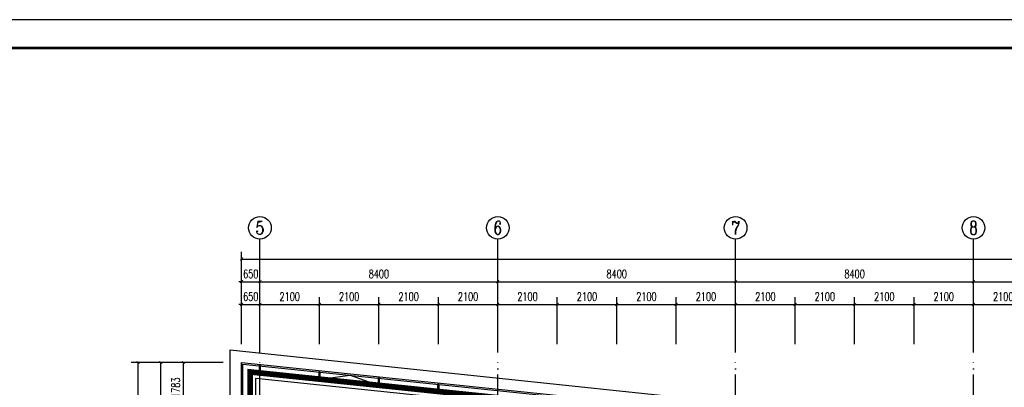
# Model space of a CAD drawing. Extents: x 797781 to 1255204, y 21234 to 1024248.
# Tile 332 of 656: x 888023 to 922796, y 397033 to 410000. Entities that reach past the tile are written whole.
import ezdxf
from ezdxf.enums import TextEntityAlignment as Align

# ---------------------------------------------------------------- set-up
doc = ezdxf.new("R2010")
doc.units = 0
doc.header["$LTSCALE"] = 1000
doc.header["$MEASUREMENT"] = 0
doc.linetypes.add('230303生产综合楼-平面图_t8$0$DOTE', pattern=[2.42, 2, -0.2, 0.02, -0.2])
doc.linetypes.add('__DASH', pattern=[0.35, 0.25, -0.1])
for name, color, linetype in [('230303生产综合楼-平面图_t8$0$3T_WOOD', 21, 'Continuous'), ('230303生产综合楼-平面图_t8$0$AXIS', 3, 'Continuous'), ('230303生产综合楼-平面图_t8$0$AXIS_TEXT', 7, 'Continuous'), ('230303生产综合楼-平面图_t8$0$CURTWALL', 4, 'Continuous'), ('230303生产综合楼-平面图_t8$0$DOTE', 1, '230303生产综合楼-平面图_t8$0$DOTE'), ('230303生产综合楼-平面图_t8$0$PUB_HATCH', 8, 'Continuous'), ('230303生产综合楼-平面图_t8$0$PUB_TITLE', 4, 'Continuous'), ('230303生产综合楼-平面图_t8$0$看线', 115, 'Continuous'), ('AXIS_TEXT', 7, 'Continuous')]:
    doc.layers.add(name, color=color, linetype=linetype)
doc.styles.add('230303生产综合楼-平面图_t8$0$_TCH_AXIS', font='COMPLEX', dxfattribs={"bigfont": 'GBCBIG'})
doc.styles.add('230303生产综合楼-平面图_T8$0$_TCH_DIM_T3', font='SIMPLEX', dxfattribs={"width": 0.705882, "bigfont": 'GBCBIG'})
doc.styles.add('COMPLEX', font='COMPLEX')
doc.dimstyles.new('230303生产综合楼-平面图_T8$0$_TCH_ARCH&&100', dxfattribs={"dimtxt": 297.5, "dimasz": 100, "dimexe": 250, "dimexo": 300, "dimgap": 126.25, "dimtad": 1, "dimdec": 0, "dimzin": 0, "dimdsep": 46, "dimtxsty": '230303生产综合楼-平面图_T8$0$_TCH_DIM_T3', "dimblk": '230303生产综合楼-平面图_t8$0$_ArchTick', "dimcen": 0.09, "dimclrt": 7, "dimazin": 2, "dimtfac": 1, "dimtdec": 0, "dimtix": 1, "dimtmove": 2, "dimatfit": 3, "dimfxl": 1, "dimtolj": 1, "dimtzin": 0, "dimarcsym": 0})

# ---------------------------------------------------------------- blocks, each defined once
blk = doc.blocks.new('AQ3')
at = {"color": 6, "linetype": '__DASH', "ltscale": 4, "const_width": 200}
blk.add_lwpolyline([(1087271, 374618), (1087271, 380268), (1112806, 377618), (1180371, 377618), (1180371, 374618)], dxfattribs=at)
blk = doc.blocks.new('230303生产综合楼-平面图_t8$0$3WLGJ')
at = {"layer": '230303生产综合楼-平面图_t8$0$3T_WOOD'}
for points in [[(1019866, 198187), (1019866, 198237)], [(1021966, 197969), (1021966, 198020)], [(1024066, 197751), (1024066, 197802)], [(1026166, 197533), (1026166, 197584)]]:
    blk.add_lwpolyline(points, dxfattribs=at)
for points in [[(1019891, 198184), (1019841, 198189), (1019841, 197938), (1019891, 197932)], [(1021991, 197967), (1021941, 197972), (1021941, 197718), (1021991, 197713)], [(1024091, 197749), (1024041, 197754), (1024041, 197500), (1024091, 197495)], [(1026191, 197531), (1026141, 197536), (1026141, 197283), (1026191, 197277)]]:
    blk.add_lwpolyline(points, close=True, dxfattribs=at)
blk = doc.blocks.new('230303生产综合楼-平面图_t8$0$_ArchTick')
at = {"color": 0, "linetype": 'ByBlock', "const_width": 0.3}
blk.add_lwpolyline([(-0.5, -0.5), (0.5, 0.5)], dxfattribs=at)
blk = doc.blocks.new('*D2000')
at = {"layer": '230303生产综合楼-平面图_t8$0$AXIS', "color": 0, "lineweight": -2, "transparency": 16777216}
for p, q in [((895158, 397907), (893558, 397907)), ((893808, 396124), (893808, 397907)), ((895158, 396124), (893558, 396124))]:
    blk.add_line(p, q, dxfattribs=at)
at = {"layer": 'Defpoints', "color": 0, "transparency": 16777216}
for p in [(893808, 397907), (895458, 397907), (895458, 396124)]:
    blk.add_point(p, dxfattribs=at)
at = {"layer": '230303生产综合楼-平面图_t8$0$AXIS', "color": 0, "lineweight": -2, "transparency": 16777216, "xscale": 100, "yscale": 100, "zscale": 100}
for p, rotation in [((893808, 397907), 90), ((893808, 396124), 270)]:
    blk.add_blockref('230303生产综合楼-平面图_t8$0$_ArchTick', p, dxfattribs=dict(at, rotation=rotation))
at = {"layer": '230303生产综合楼-平面图_t8$0$AXIS', "color": 7, "transparency": 16777216, "insert": (893533, 397016), "char_height": 297.5, "attachment_point": 5, "rotation": 90, "style": '230303生产综合楼-平面图_T8$0$_TCH_DIM_T3'}
blk.add_mtext('\\A1;1783', dxfattribs=at)
blk = doc.blocks.new('*D2001')
at = {"layer": '230303生产综合楼-平面图_t8$0$AXIS', "color": 0, "lineweight": -2, "transparency": 16777216}
for p, q in [((895858, 399958), (895758, 399958)), ((895858, 398558), (895858, 400208)), ((895858, 399958), (896508, 399958)), ((896508, 398558), (896508, 400208)), ((896508, 399958), (896608, 399958))]:
    blk.add_line(p, q, dxfattribs=at)
at = {"layer": 'Defpoints', "color": 0, "transparency": 16777216}
for p in [(896508, 399958), (895858, 398258), (896508, 398258)]:
    blk.add_point(p, dxfattribs=at)
at = {"layer": '230303生产综合楼-平面图_t8$0$AXIS', "color": 0, "lineweight": -2, "transparency": 16777216, "xscale": 100, "yscale": 100, "zscale": 100}
blk.add_blockref('230303生产综合楼-平面图_t8$0$_ArchTick', (895858, 399958), dxfattribs=at)
at = {"layer": '230303生产综合楼-平面图_t8$0$AXIS', "color": 0, "lineweight": -2, "transparency": 16777216, "xscale": 100, "yscale": 100, "zscale": 100, "rotation": 180}
blk.add_blockref('230303生产综合楼-平面图_t8$0$_ArchTick', (896508, 399958), dxfattribs=at)
at = {"layer": '230303生产综合楼-平面图_t8$0$AXIS', "color": 7, "transparency": 16777216, "insert": (896183, 400233), "char_height": 297.5, "attachment_point": 5, "style": '230303生产综合楼-平面图_T8$0$_TCH_DIM_T3'}
blk.add_mtext('\\A1;650', dxfattribs=at)
blk = doc.blocks.new('*D2002')
at = {"layer": '230303生产综合楼-平面图_t8$0$AXIS', "color": 0, "lineweight": -2, "transparency": 16777216}
for p, q in [((896508, 398558), (896508, 400208)), ((896508, 399958), (898608, 399958)), ((898608, 398558), (898608, 400208))]:
    blk.add_line(p, q, dxfattribs=at)
at = {"layer": 'Defpoints', "color": 0, "transparency": 16777216}
for p in [(898608, 399958), (896508, 398258), (898608, 398258)]:
    blk.add_point(p, dxfattribs=at)
at = {"layer": '230303生产综合楼-平面图_t8$0$AXIS', "color": 0, "lineweight": -2, "transparency": 16777216, "xscale": 100, "yscale": 100, "zscale": 100, "rotation": 180}
blk.add_blockref('230303生产综合楼-平面图_t8$0$_ArchTick', (896508, 399958), dxfattribs=at)
at = {"layer": '230303生产综合楼-平面图_t8$0$AXIS', "color": 0, "lineweight": -2, "transparency": 16777216, "xscale": 100, "yscale": 100, "zscale": 100}
blk.add_blockref('230303生产综合楼-平面图_t8$0$_ArchTick', (898608, 399958), dxfattribs=at)
at = {"layer": '230303生产综合楼-平面图_t8$0$AXIS', "color": 7, "transparency": 16777216, "insert": (897558, 400233), "char_height": 297.5, "attachment_point": 5, "style": '230303生产综合楼-平面图_T8$0$_TCH_DIM_T3'}
blk.add_mtext('\\A1;2100', dxfattribs=at)
blk = doc.blocks.new('*D2003')
at = {"layer": '230303生产综合楼-平面图_t8$0$AXIS', "color": 0, "lineweight": -2, "transparency": 16777216}
for p, q in [((898608, 398558), (898608, 400208)), ((898608, 399958), (900708, 399958)), ((900708, 398558), (900708, 400208))]:
    blk.add_line(p, q, dxfattribs=at)
at = {"layer": 'Defpoints', "color": 0, "transparency": 16777216}
for p in [(900708, 399958), (898608, 398258), (900708, 398258)]:
    blk.add_point(p, dxfattribs=at)
at = {"layer": '230303生产综合楼-平面图_t8$0$AXIS', "color": 0, "lineweight": -2, "transparency": 16777216, "xscale": 100, "yscale": 100, "zscale": 100, "rotation": 180}
blk.add_blockref('230303生产综合楼-平面图_t8$0$_ArchTick', (898608, 399958), dxfattribs=at)
at = {"layer": '230303生产综合楼-平面图_t8$0$AXIS', "color": 0, "lineweight": -2, "transparency": 16777216, "xscale": 100, "yscale": 100, "zscale": 100}
blk.add_blockref('230303生产综合楼-平面图_t8$0$_ArchTick', (900708, 399958), dxfattribs=at)
at = {"layer": '230303生产综合楼-平面图_t8$0$AXIS', "color": 7, "transparency": 16777216, "insert": (899658, 400233), "char_height": 297.5, "attachment_point": 5, "style": '230303生产综合楼-平面图_T8$0$_TCH_DIM_T3'}
blk.add_mtext('\\A1;2100', dxfattribs=at)
blk = doc.blocks.new('*D2004')
at = {"layer": '230303生产综合楼-平面图_t8$0$AXIS', "color": 0, "lineweight": -2, "transparency": 16777216}
for p, q in [((900708, 398558), (900708, 400208)), ((900708, 399958), (902808, 399958)), ((902808, 398558), (902808, 400208))]:
    blk.add_line(p, q, dxfattribs=at)
at = {"layer": 'Defpoints', "color": 0, "transparency": 16777216}
for p in [(902808, 399958), (900708, 398258), (902808, 398258)]:
    blk.add_point(p, dxfattribs=at)
at = {"layer": '230303生产综合楼-平面图_t8$0$AXIS', "color": 0, "lineweight": -2, "transparency": 16777216, "xscale": 100, "yscale": 100, "zscale": 100, "rotation": 180}
blk.add_blockref('230303生产综合楼-平面图_t8$0$_ArchTick', (900708, 399958), dxfattribs=at)
at = {"layer": '230303生产综合楼-平面图_t8$0$AXIS', "color": 0, "lineweight": -2, "transparency": 16777216, "xscale": 100, "yscale": 100, "zscale": 100}
blk.add_blockref('230303生产综合楼-平面图_t8$0$_ArchTick', (902808, 399958), dxfattribs=at)
at = {"layer": '230303生产综合楼-平面图_t8$0$AXIS', "color": 7, "transparency": 16777216, "insert": (901758, 400233), "char_height": 297.5, "attachment_point": 5, "style": '230303生产综合楼-平面图_T8$0$_TCH_DIM_T3'}
blk.add_mtext('\\A1;2100', dxfattribs=at)
blk = doc.blocks.new('*D2005')
at = {"layer": '230303生产综合楼-平面图_t8$0$AXIS', "color": 0, "lineweight": -2, "transparency": 16777216}
for p, q in [((902808, 398558), (902808, 400208)), ((902808, 399958), (904908, 399958)), ((904908, 398558), (904908, 400208))]:
    blk.add_line(p, q, dxfattribs=at)
at = {"layer": 'Defpoints', "color": 0, "transparency": 16777216}
for p in [(904908, 399958), (902808, 398258), (904908, 398258)]:
    blk.add_point(p, dxfattribs=at)
at = {"layer": '230303生产综合楼-平面图_t8$0$AXIS', "color": 0, "lineweight": -2, "transparency": 16777216, "xscale": 100, "yscale": 100, "zscale": 100, "rotation": 180}
blk.add_blockref('230303生产综合楼-平面图_t8$0$_ArchTick', (902808, 399958), dxfattribs=at)
at = {"layer": '230303生产综合楼-平面图_t8$0$AXIS', "color": 0, "lineweight": -2, "transparency": 16777216, "xscale": 100, "yscale": 100, "zscale": 100}
blk.add_blockref('230303生产综合楼-平面图_t8$0$_ArchTick', (904908, 399958), dxfattribs=at)
at = {"layer": '230303生产综合楼-平面图_t8$0$AXIS', "color": 7, "transparency": 16777216, "insert": (903858, 400233), "char_height": 297.5, "attachment_point": 5, "style": '230303生产综合楼-平面图_T8$0$_TCH_DIM_T3'}
blk.add_mtext('\\A1;2100', dxfattribs=at)
blk = doc.blocks.new('*D2006')
at = {"layer": '230303生产综合楼-平面图_t8$0$AXIS', "color": 0, "lineweight": -2, "transparency": 16777216}
for p, q in [((904908, 398558), (904908, 400208)), ((904908, 399958), (907008, 399958)), ((907008, 398558), (907008, 400208))]:
    blk.add_line(p, q, dxfattribs=at)
at = {"layer": 'Defpoints', "color": 0, "transparency": 16777216}
for p in [(907008, 399958), (904908, 398258), (907008, 398258)]:
    blk.add_point(p, dxfattribs=at)
at = {"layer": '230303生产综合楼-平面图_t8$0$AXIS', "color": 0, "lineweight": -2, "transparency": 16777216, "xscale": 100, "yscale": 100, "zscale": 100, "rotation": 180}
blk.add_blockref('230303生产综合楼-平面图_t8$0$_ArchTick', (904908, 399958), dxfattribs=at)
at = {"layer": '230303生产综合楼-平面图_t8$0$AXIS', "color": 0, "lineweight": -2, "transparency": 16777216, "xscale": 100, "yscale": 100, "zscale": 100}
blk.add_blockref('230303生产综合楼-平面图_t8$0$_ArchTick', (907008, 399958), dxfattribs=at)
at = {"layer": '230303生产综合楼-平面图_t8$0$AXIS', "color": 7, "transparency": 16777216, "insert": (905958, 400233), "char_height": 297.5, "attachment_point": 5, "style": '230303生产综合楼-平面图_T8$0$_TCH_DIM_T3'}
blk.add_mtext('\\A1;2100', dxfattribs=at)
blk = doc.blocks.new('*D2007')
at = {"layer": '230303生产综合楼-平面图_t8$0$AXIS', "color": 0, "lineweight": -2, "transparency": 16777216}
for p, q in [((907008, 398558), (907008, 400208)), ((907008, 399958), (909108, 399958)), ((909108, 398558), (909108, 400208))]:
    blk.add_line(p, q, dxfattribs=at)
at = {"layer": 'Defpoints', "color": 0, "transparency": 16777216}
for p in [(909108, 399958), (907008, 398258), (909108, 398258)]:
    blk.add_point(p, dxfattribs=at)
at = {"layer": '230303生产综合楼-平面图_t8$0$AXIS', "color": 0, "lineweight": -2, "transparency": 16777216, "xscale": 100, "yscale": 100, "zscale": 100, "rotation": 180}
blk.add_blockref('230303生产综合楼-平面图_t8$0$_ArchTick', (907008, 399958), dxfattribs=at)
at = {"layer": '230303生产综合楼-平面图_t8$0$AXIS', "color": 0, "lineweight": -2, "transparency": 16777216, "xscale": 100, "yscale": 100, "zscale": 100}
blk.add_blockref('230303生产综合楼-平面图_t8$0$_ArchTick', (909108, 399958), dxfattribs=at)
at = {"layer": '230303生产综合楼-平面图_t8$0$AXIS', "color": 7, "transparency": 16777216, "insert": (908058, 400233), "char_height": 297.5, "attachment_point": 5, "style": '230303生产综合楼-平面图_T8$0$_TCH_DIM_T3'}
blk.add_mtext('\\A1;2100', dxfattribs=at)
blk = doc.blocks.new('*D2008')
at = {"layer": '230303生产综合楼-平面图_t8$0$AXIS', "color": 0, "lineweight": -2, "transparency": 16777216}
for p, q in [((909108, 398558), (909108, 400208)), ((909108, 399958), (911208, 399958)), ((911208, 398558), (911208, 400208))]:
    blk.add_line(p, q, dxfattribs=at)
at = {"layer": 'Defpoints', "color": 0, "transparency": 16777216}
for p in [(911208, 399958), (909108, 398258), (911208, 398258)]:
    blk.add_point(p, dxfattribs=at)
at = {"layer": '230303生产综合楼-平面图_t8$0$AXIS', "color": 0, "lineweight": -2, "transparency": 16777216, "xscale": 100, "yscale": 100, "zscale": 100, "rotation": 180}
blk.add_blockref('230303生产综合楼-平面图_t8$0$_ArchTick', (909108, 399958), dxfattribs=at)
at = {"layer": '230303生产综合楼-平面图_t8$0$AXIS', "color": 0, "lineweight": -2, "transparency": 16777216, "xscale": 100, "yscale": 100, "zscale": 100}
blk.add_blockref('230303生产综合楼-平面图_t8$0$_ArchTick', (911208, 399958), dxfattribs=at)
at = {"layer": '230303生产综合楼-平面图_t8$0$AXIS', "color": 7, "transparency": 16777216, "insert": (910158, 400233), "char_height": 297.5, "attachment_point": 5, "style": '230303生产综合楼-平面图_T8$0$_TCH_DIM_T3'}
blk.add_mtext('\\A1;2100', dxfattribs=at)
blk = doc.blocks.new('*D2009')
at = {"layer": '230303生产综合楼-平面图_t8$0$AXIS', "color": 0, "lineweight": -2, "transparency": 16777216}
for p, q in [((911208, 398558), (911208, 400208)), ((911208, 399958), (913308, 399958)), ((913308, 398558), (913308, 400208))]:
    blk.add_line(p, q, dxfattribs=at)
at = {"layer": 'Defpoints', "color": 0, "transparency": 16777216}
for p in [(913308, 399958), (911208, 398258), (913308, 398258)]:
    blk.add_point(p, dxfattribs=at)
at = {"layer": '230303生产综合楼-平面图_t8$0$AXIS', "color": 0, "lineweight": -2, "transparency": 16777216, "xscale": 100, "yscale": 100, "zscale": 100, "rotation": 180}
blk.add_blockref('230303生产综合楼-平面图_t8$0$_ArchTick', (911208, 399958), dxfattribs=at)
at = {"layer": '230303生产综合楼-平面图_t8$0$AXIS', "color": 0, "lineweight": -2, "transparency": 16777216, "xscale": 100, "yscale": 100, "zscale": 100}
blk.add_blockref('230303生产综合楼-平面图_t8$0$_ArchTick', (913308, 399958), dxfattribs=at)
at = {"layer": '230303生产综合楼-平面图_t8$0$AXIS', "color": 7, "transparency": 16777216, "insert": (912258, 400233), "char_height": 297.5, "attachment_point": 5, "style": '230303生产综合楼-平面图_T8$0$_TCH_DIM_T3'}
blk.add_mtext('\\A1;2100', dxfattribs=at)
blk = doc.blocks.new('*D2010')
at = {"layer": '230303生产综合楼-平面图_t8$0$AXIS', "color": 0, "lineweight": -2, "transparency": 16777216}
for p, q in [((913308, 398558), (913308, 400208)), ((913308, 399958), (915408, 399958)), ((915408, 398558), (915408, 400208))]:
    blk.add_line(p, q, dxfattribs=at)
at = {"layer": 'Defpoints', "color": 0, "transparency": 16777216}
for p in [(915408, 399958), (913308, 398258), (915408, 398258)]:
    blk.add_point(p, dxfattribs=at)
at = {"layer": '230303生产综合楼-平面图_t8$0$AXIS', "color": 0, "lineweight": -2, "transparency": 16777216, "xscale": 100, "yscale": 100, "zscale": 100, "rotation": 180}
blk.add_blockref('230303生产综合楼-平面图_t8$0$_ArchTick', (913308, 399958), dxfattribs=at)
at = {"layer": '230303生产综合楼-平面图_t8$0$AXIS', "color": 0, "lineweight": -2, "transparency": 16777216, "xscale": 100, "yscale": 100, "zscale": 100}
blk.add_blockref('230303生产综合楼-平面图_t8$0$_ArchTick', (915408, 399958), dxfattribs=at)
at = {"layer": '230303生产综合楼-平面图_t8$0$AXIS', "color": 7, "transparency": 16777216, "insert": (914358, 400233), "char_height": 297.5, "attachment_point": 5, "style": '230303生产综合楼-平面图_T8$0$_TCH_DIM_T3'}
blk.add_mtext('\\A1;2100', dxfattribs=at)
blk = doc.blocks.new('*D2011')
at = {"layer": '230303生产综合楼-平面图_t8$0$AXIS', "color": 0, "lineweight": -2, "transparency": 16777216}
for p, q in [((915408, 398558), (915408, 400208)), ((915408, 399958), (917508, 399958)), ((917508, 398558), (917508, 400208))]:
    blk.add_line(p, q, dxfattribs=at)
at = {"layer": 'Defpoints', "color": 0, "transparency": 16777216}
for p in [(917508, 399958), (915408, 398258), (917508, 398258)]:
    blk.add_point(p, dxfattribs=at)
at = {"layer": '230303生产综合楼-平面图_t8$0$AXIS', "color": 0, "lineweight": -2, "transparency": 16777216, "xscale": 100, "yscale": 100, "zscale": 100, "rotation": 180}
blk.add_blockref('230303生产综合楼-平面图_t8$0$_ArchTick', (915408, 399958), dxfattribs=at)
at = {"layer": '230303生产综合楼-平面图_t8$0$AXIS', "color": 0, "lineweight": -2, "transparency": 16777216, "xscale": 100, "yscale": 100, "zscale": 100}
blk.add_blockref('230303生产综合楼-平面图_t8$0$_ArchTick', (917508, 399958), dxfattribs=at)
at = {"layer": '230303生产综合楼-平面图_t8$0$AXIS', "color": 7, "transparency": 16777216, "insert": (916458, 400233), "char_height": 297.5, "attachment_point": 5, "style": '230303生产综合楼-平面图_T8$0$_TCH_DIM_T3'}
blk.add_mtext('\\A1;2100', dxfattribs=at)
blk = doc.blocks.new('*D2012')
at = {"layer": '230303生产综合楼-平面图_t8$0$AXIS', "color": 0, "lineweight": -2, "transparency": 16777216}
for p, q in [((917508, 398558), (917508, 400208)), ((917508, 399958), (919608, 399958)), ((919608, 398558), (919608, 400208))]:
    blk.add_line(p, q, dxfattribs=at)
at = {"layer": 'Defpoints', "color": 0, "transparency": 16777216}
for p in [(919608, 399958), (917508, 398258), (919608, 398258)]:
    blk.add_point(p, dxfattribs=at)
at = {"layer": '230303生产综合楼-平面图_t8$0$AXIS', "color": 0, "lineweight": -2, "transparency": 16777216, "xscale": 100, "yscale": 100, "zscale": 100, "rotation": 180}
blk.add_blockref('230303生产综合楼-平面图_t8$0$_ArchTick', (917508, 399958), dxfattribs=at)
at = {"layer": '230303生产综合楼-平面图_t8$0$AXIS', "color": 0, "lineweight": -2, "transparency": 16777216, "xscale": 100, "yscale": 100, "zscale": 100}
blk.add_blockref('230303生产综合楼-平面图_t8$0$_ArchTick', (919608, 399958), dxfattribs=at)
at = {"layer": '230303生产综合楼-平面图_t8$0$AXIS', "color": 7, "transparency": 16777216, "insert": (918558, 400233), "char_height": 297.5, "attachment_point": 5, "style": '230303生产综合楼-平面图_T8$0$_TCH_DIM_T3'}
blk.add_mtext('\\A1;2100', dxfattribs=at)
blk = doc.blocks.new('*D2013')
at = {"layer": '230303生产综合楼-平面图_t8$0$AXIS', "color": 0, "lineweight": -2, "transparency": 16777216}
for p, q in [((919608, 398558), (919608, 400208)), ((919608, 399958), (921708, 399958)), ((921708, 398558), (921708, 400208))]:
    blk.add_line(p, q, dxfattribs=at)
at = {"layer": 'Defpoints', "color": 0, "transparency": 16777216}
for p in [(921708, 399958), (919608, 398258), (921708, 398258)]:
    blk.add_point(p, dxfattribs=at)
at = {"layer": '230303生产综合楼-平面图_t8$0$AXIS', "color": 0, "lineweight": -2, "transparency": 16777216, "xscale": 100, "yscale": 100, "zscale": 100, "rotation": 180}
blk.add_blockref('230303生产综合楼-平面图_t8$0$_ArchTick', (919608, 399958), dxfattribs=at)
at = {"layer": '230303生产综合楼-平面图_t8$0$AXIS', "color": 0, "lineweight": -2, "transparency": 16777216, "xscale": 100, "yscale": 100, "zscale": 100}
blk.add_blockref('230303生产综合楼-平面图_t8$0$_ArchTick', (921708, 399958), dxfattribs=at)
at = {"layer": '230303生产综合楼-平面图_t8$0$AXIS', "color": 7, "transparency": 16777216, "insert": (920658, 400233), "char_height": 297.5, "attachment_point": 5, "style": '230303生产综合楼-平面图_T8$0$_TCH_DIM_T3'}
blk.add_mtext('\\A1;2100', dxfattribs=at)
blk = doc.blocks.new('*D2014')
at = {"layer": '230303生产综合楼-平面图_t8$0$AXIS', "color": 0, "lineweight": -2, "transparency": 16777216}
for p, q in [((921708, 398558), (921708, 400208)), ((921708, 399958), (923808, 399958)), ((923808, 398558), (923808, 400208))]:
    blk.add_line(p, q, dxfattribs=at)
at = {"layer": 'Defpoints', "color": 0, "transparency": 16777216}
for p in [(923808, 399958), (921708, 398258), (923808, 398258)]:
    blk.add_point(p, dxfattribs=at)
at = {"layer": '230303生产综合楼-平面图_t8$0$AXIS', "color": 0, "lineweight": -2, "transparency": 16777216, "xscale": 100, "yscale": 100, "zscale": 100, "rotation": 180}
blk.add_blockref('230303生产综合楼-平面图_t8$0$_ArchTick', (921708, 399958), dxfattribs=at)
at = {"layer": '230303生产综合楼-平面图_t8$0$AXIS', "color": 0, "lineweight": -2, "transparency": 16777216, "xscale": 100, "yscale": 100, "zscale": 100}
blk.add_blockref('230303生产综合楼-平面图_t8$0$_ArchTick', (923808, 399958), dxfattribs=at)
at = {"layer": '230303生产综合楼-平面图_t8$0$AXIS', "color": 7, "transparency": 16777216, "insert": (922758, 400233), "char_height": 297.5, "attachment_point": 5, "style": '230303生产综合楼-平面图_T8$0$_TCH_DIM_T3'}
blk.add_mtext('\\A1;2100', dxfattribs=at)
blk = doc.blocks.new('*D2137')
at = {"layer": '230303生产综合楼-平面图_t8$0$AXIS', "color": 0, "lineweight": -2, "transparency": 16777216}
for p, q in [((895858, 398558), (895858, 401008)), ((896508, 398558), (896508, 401008)), ((895858, 400758), (895758, 400758)), ((895858, 400758), (896508, 400758)), ((896508, 400758), (896608, 400758))]:
    blk.add_line(p, q, dxfattribs=at)
at = {"layer": 'Defpoints', "color": 0, "transparency": 16777216}
for p in [(896508, 400758), (895858, 398258), (896508, 398258)]:
    blk.add_point(p, dxfattribs=at)
at = {"layer": '230303生产综合楼-平面图_t8$0$AXIS', "color": 0, "lineweight": -2, "transparency": 16777216, "xscale": 100, "yscale": 100, "zscale": 100}
blk.add_blockref('230303生产综合楼-平面图_t8$0$_ArchTick', (895858, 400758), dxfattribs=at)
at = {"layer": '230303生产综合楼-平面图_t8$0$AXIS', "color": 0, "lineweight": -2, "transparency": 16777216, "xscale": 100, "yscale": 100, "zscale": 100, "rotation": 180}
blk.add_blockref('230303生产综合楼-平面图_t8$0$_ArchTick', (896508, 400758), dxfattribs=at)
at = {"layer": '230303生产综合楼-平面图_t8$0$AXIS', "color": 7, "transparency": 16777216, "insert": (896183, 401033), "char_height": 297.5, "attachment_point": 5, "style": '230303生产综合楼-平面图_T8$0$_TCH_DIM_T3'}
blk.add_mtext('\\A1;650', dxfattribs=at)
blk = doc.blocks.new('*D2138')
at = {"layer": '230303生产综合楼-平面图_t8$0$AXIS', "color": 0, "lineweight": -2, "transparency": 16777216}
for p, q in [((896508, 398558), (896508, 401008)), ((904908, 398558), (904908, 401008)), ((896508, 400758), (904908, 400758))]:
    blk.add_line(p, q, dxfattribs=at)
at = {"layer": 'Defpoints', "color": 0, "transparency": 16777216}
for p in [(904908, 400758), (896508, 398258), (904908, 398258)]:
    blk.add_point(p, dxfattribs=at)
at = {"layer": '230303生产综合楼-平面图_t8$0$AXIS', "color": 0, "lineweight": -2, "transparency": 16777216, "xscale": 100, "yscale": 100, "zscale": 100, "rotation": 180}
blk.add_blockref('230303生产综合楼-平面图_t8$0$_ArchTick', (896508, 400758), dxfattribs=at)
at = {"layer": '230303生产综合楼-平面图_t8$0$AXIS', "color": 0, "lineweight": -2, "transparency": 16777216, "xscale": 100, "yscale": 100, "zscale": 100}
blk.add_blockref('230303生产综合楼-平面图_t8$0$_ArchTick', (904908, 400758), dxfattribs=at)
at = {"layer": '230303生产综合楼-平面图_t8$0$AXIS', "color": 7, "transparency": 16777216, "insert": (900708, 401033), "char_height": 297.5, "attachment_point": 5, "style": '230303生产综合楼-平面图_T8$0$_TCH_DIM_T3'}
blk.add_mtext('\\A1;8400', dxfattribs=at)
blk = doc.blocks.new('*D2139')
at = {"layer": '230303生产综合楼-平面图_t8$0$AXIS', "color": 0, "lineweight": -2, "transparency": 16777216}
for p, q in [((904908, 398558), (904908, 401008)), ((913308, 398558), (913308, 401008)), ((904908, 400758), (913308, 400758))]:
    blk.add_line(p, q, dxfattribs=at)
at = {"layer": 'Defpoints', "color": 0, "transparency": 16777216}
for p in [(913308, 400758), (904908, 398258), (913308, 398258)]:
    blk.add_point(p, dxfattribs=at)
at = {"layer": '230303生产综合楼-平面图_t8$0$AXIS', "color": 0, "lineweight": -2, "transparency": 16777216, "xscale": 100, "yscale": 100, "zscale": 100, "rotation": 180}
blk.add_blockref('230303生产综合楼-平面图_t8$0$_ArchTick', (904908, 400758), dxfattribs=at)
at = {"layer": '230303生产综合楼-平面图_t8$0$AXIS', "color": 0, "lineweight": -2, "transparency": 16777216, "xscale": 100, "yscale": 100, "zscale": 100}
blk.add_blockref('230303生产综合楼-平面图_t8$0$_ArchTick', (913308, 400758), dxfattribs=at)
at = {"layer": '230303生产综合楼-平面图_t8$0$AXIS', "color": 7, "transparency": 16777216, "insert": (909108, 401033), "char_height": 297.5, "attachment_point": 5, "style": '230303生产综合楼-平面图_T8$0$_TCH_DIM_T3'}
blk.add_mtext('\\A1;8400', dxfattribs=at)
blk = doc.blocks.new('*D2140')
at = {"layer": '230303生产综合楼-平面图_t8$0$AXIS', "color": 0, "lineweight": -2, "transparency": 16777216}
for p, q in [((913308, 398558), (913308, 401008)), ((921708, 398558), (921708, 401008)), ((913308, 400758), (921708, 400758))]:
    blk.add_line(p, q, dxfattribs=at)
at = {"layer": 'Defpoints', "color": 0, "transparency": 16777216}
for p in [(921708, 400758), (913308, 398258), (921708, 398258)]:
    blk.add_point(p, dxfattribs=at)
at = {"layer": '230303生产综合楼-平面图_t8$0$AXIS', "color": 0, "lineweight": -2, "transparency": 16777216, "xscale": 100, "yscale": 100, "zscale": 100, "rotation": 180}
blk.add_blockref('230303生产综合楼-平面图_t8$0$_ArchTick', (913308, 400758), dxfattribs=at)
at = {"layer": '230303生产综合楼-平面图_t8$0$AXIS', "color": 0, "lineweight": -2, "transparency": 16777216, "xscale": 100, "yscale": 100, "zscale": 100}
blk.add_blockref('230303生产综合楼-平面图_t8$0$_ArchTick', (921708, 400758), dxfattribs=at)
at = {"layer": '230303生产综合楼-平面图_t8$0$AXIS', "color": 7, "transparency": 16777216, "insert": (917508, 401033), "char_height": 297.5, "attachment_point": 5, "style": '230303生产综合楼-平面图_T8$0$_TCH_DIM_T3'}
blk.add_mtext('\\A1;8400', dxfattribs=at)
blk = doc.blocks.new('*D2141')
at = {"layer": '230303生产综合楼-平面图_t8$0$AXIS', "color": 0, "lineweight": -2, "transparency": 16777216}
for p, q in [((921708, 398558), (921708, 401008)), ((930108, 398558), (930108, 401008)), ((921708, 400758), (930108, 400758))]:
    blk.add_line(p, q, dxfattribs=at)
at = {"layer": 'Defpoints', "color": 0, "transparency": 16777216}
for p in [(930108, 400758), (921708, 398258), (930108, 398258)]:
    blk.add_point(p, dxfattribs=at)
at = {"layer": '230303生产综合楼-平面图_t8$0$AXIS', "color": 0, "lineweight": -2, "transparency": 16777216, "xscale": 100, "yscale": 100, "zscale": 100, "rotation": 180}
blk.add_blockref('230303生产综合楼-平面图_t8$0$_ArchTick', (921708, 400758), dxfattribs=at)
at = {"layer": '230303生产综合楼-平面图_t8$0$AXIS', "color": 0, "lineweight": -2, "transparency": 16777216, "xscale": 100, "yscale": 100, "zscale": 100}
blk.add_blockref('230303生产综合楼-平面图_t8$0$_ArchTick', (930108, 400758), dxfattribs=at)
at = {"layer": '230303生产综合楼-平面图_t8$0$AXIS', "color": 7, "transparency": 16777216, "insert": (925908, 401033), "char_height": 297.5, "attachment_point": 5, "style": '230303生产综合楼-平面图_T8$0$_TCH_DIM_T3'}
blk.add_mtext('\\A1;8400', dxfattribs=at)
blk = doc.blocks.new('*D2150')
at = {"layer": '230303生产综合楼-平面图_t8$0$AXIS', "color": 0, "lineweight": -2, "transparency": 16777216}
for p, q in [((895858, 398858), (895858, 401808)), ((989558, 398858), (989558, 401808)), ((895858, 401558), (989558, 401558))]:
    blk.add_line(p, q, dxfattribs=at)
at = {"layer": 'Defpoints', "color": 0, "transparency": 16777216}
for p in [(989558, 401558), (895858, 398558), (989558, 398558)]:
    blk.add_point(p, dxfattribs=at)
at = {"layer": '230303生产综合楼-平面图_t8$0$AXIS', "color": 0, "lineweight": -2, "transparency": 16777216, "xscale": 100, "yscale": 100, "zscale": 100, "rotation": 180}
blk.add_blockref('230303生产综合楼-平面图_t8$0$_ArchTick', (895858, 401558), dxfattribs=at)
at = {"layer": '230303生产综合楼-平面图_t8$0$AXIS', "color": 0, "lineweight": -2, "transparency": 16777216, "xscale": 100, "yscale": 100, "zscale": 100}
blk.add_blockref('230303生产综合楼-平面图_t8$0$_ArchTick', (989558, 401558), dxfattribs=at)
at = {"layer": '230303生产综合楼-平面图_t8$0$AXIS', "color": 7, "transparency": 16777216, "insert": (942708, 401833), "char_height": 297.5, "attachment_point": 5, "style": '230303生产综合楼-平面图_T8$0$_TCH_DIM_T3'}
blk.add_mtext('\\A1;93700', dxfattribs=at)
blk = doc.blocks.new('_AXISO')
blk.add_circle((0, 0), 0.5)
at = {"layer": 'AXIS_TEXT', "style": 'COMPLEX', "width": 1.041667}
blk.add_attdef('A', text='', height=0.56, dxfattribs=at).set_placement((-0.25, -0.28), (0.25, -0.28), align=Align.FIT)
blk = doc.blocks.new('*D2169')
at = {"layer": '230303生产综合楼-平面图_t8$0$AXIS', "color": 0, "lineweight": -2, "transparency": 16777216}
for p, q in [((895208, 397907), (892758, 397907)), ((893008, 391924), (893008, 397907)), ((895208, 391924), (892758, 391924))]:
    blk.add_line(p, q, dxfattribs=at)
at = {"layer": 'Defpoints', "color": 0, "transparency": 16777216}
for p in [(893008, 397907), (895508, 397907), (895508, 391924)]:
    blk.add_point(p, dxfattribs=at)
at = {"layer": '230303生产综合楼-平面图_t8$0$AXIS', "color": 0, "lineweight": -2, "transparency": 16777216, "xscale": 100, "yscale": 100, "zscale": 100}
for p, rotation in [((893008, 397907), 90), ((893008, 391924), 270)]:
    blk.add_blockref('230303生产综合楼-平面图_t8$0$_ArchTick', p, dxfattribs=dict(at, rotation=rotation))
at = {"layer": '230303生产综合楼-平面图_t8$0$AXIS', "color": 7, "transparency": 16777216, "insert": (892733, 394916), "char_height": 297.5, "attachment_point": 5, "rotation": 90, "style": '230303生产综合楼-平面图_T8$0$_TCH_DIM_T3'}
blk.add_mtext('\\A1;5983', dxfattribs=at)
blk = doc.blocks.new('*D2170')
at = {"layer": '230303生产综合楼-平面图_t8$0$AXIS', "color": 0, "lineweight": -2, "transparency": 16777216}
for p, q in [((895208, 397907), (891958, 397907)), ((892208, 374504), (892208, 397907)), ((895208, 374504), (891958, 374504))]:
    blk.add_line(p, q, dxfattribs=at)
at = {"layer": 'Defpoints', "color": 0, "transparency": 16777216}
for p in [(892208, 397907), (895508, 397907), (895508, 374504)]:
    blk.add_point(p, dxfattribs=at)
at = {"layer": '230303生产综合楼-平面图_t8$0$AXIS', "color": 0, "lineweight": -2, "transparency": 16777216, "xscale": 100, "yscale": 100, "zscale": 100}
for p, rotation in [((892208, 397907), 90), ((892208, 374504), 270)]:
    blk.add_blockref('230303生产综合楼-平面图_t8$0$_ArchTick', p, dxfattribs=dict(at, rotation=rotation))
at = {"layer": '230303生产综合楼-平面图_t8$0$AXIS', "color": 7, "transparency": 16777216, "insert": (891933, 386206), "char_height": 297.5, "attachment_point": 5, "rotation": 90, "style": '230303生产综合楼-平面图_T8$0$_TCH_DIM_T3'}
blk.add_mtext('\\A1;23403', dxfattribs=at)

msp = doc.modelspace()

# ---------------------------------------------------------------- linework, layer by layer
at = {"layer": '230303生产综合楼-平面图_t8$0$AXIS'}
for p, q in [((896508, 398257.9), (896508, 402257.9)), ((904908, 398257.9), (904908, 402257.9)), ((913308, 398257.9), (913308, 402257.9)), ((921708, 398257.9), (921708, 402257.9))]:
    msp.add_line(p, q, dxfattribs=at)
at = {"layer": '230303生产综合楼-平面图_t8$0$CURTWALL'}
for points in [[(925908, 371824.2), (921708, 371824.2), (895858, 374504.1), (895858, 397907.4), (921708, 395224.2), (989558, 395224.2), (989558, 371824.2), (959455.5, 371824.2)], [(925908, 371874.2), (921710.6, 371874.2), (895908, 374549.2), (895908, 397852), (921705.4, 395174.2), (989508, 395174.2), (989508, 371874.2), (959455.5, 371874.2)], [(925908, 372124.2), (921723.5, 372124.2), (896158, 374774.6), (896158, 397574.7), (921692.5, 394924.2), (989258, 394924.2), (989258, 372124.2), (959455.5, 372124.2)], [(898633, 397317.8), (899692.6, 397457.7), (900683, 397102.2)]]:
    msp.add_lwpolyline(points, dxfattribs=at)
at = {"layer": '230303生产综合楼-平面图_t8$0$DOTE'}
for p, q in [((896508, 364027.4), (896508, 397924.2)), ((904908, 364027.4), (904908, 397924.2)), ((913308, 364027.4), (913308, 397924.2)), ((921708, 364027.4), (921708, 397924.2))]:
    msp.add_line(p, q, dxfattribs=at)
at = {"layer": '230303生产综合楼-平面图_t8$0$PUB_HATCH', "color": 8}
msp.add_lwpolyline([(896358, 381424.2), (896358, 397352.9), (921682.1, 394724.2), (989058, 394724.2), (989058, 381424.2)], dxfattribs=at)
at = {"layer": '230303生产综合楼-平面图_t8$0$PUB_TITLE'}
msp.add_lwpolyline([(881593.5, 350600.2), (1007693.5, 350600.2), (1007693.5, 410000.2), (881593.5, 410000.2)], close=True, dxfattribs=at)
at = {"layer": '230303生产综合楼-平面图_t8$0$PUB_TITLE', "const_width": 100}
msp.add_lwpolyline([(884093.5, 351600.2), (1006693.5, 351600.2), (1006693.5, 409000.2), (884093.5, 409000.2)], close=True, dxfattribs=at)
at = {"layer": '230303生产综合楼-平面图_t8$0$看线'}
msp.add_lwpolyline([(895458, 398351.7), (921394.7, 395624.2), (989958, 395624.2), (989958, 371424.2), (921321.3, 371424.2), (895458, 374144)], close=True, dxfattribs=at)

# ---------------------------------------------------------------- block references
for name, p in [('230303生产综合楼-平面图_t8$0$3WLGJ', (-123358.3, 199602.3)), ('AQ3', (-191113.3, 17306.7))]:
    msp.add_blockref(name, p)
at = {"layer": '230303生产综合楼-平面图_t8$0$AXIS'}
ref = msp.add_blockref('_AXISO', (896508, 402657.9), dxfattribs=dict(at, xscale=800, yscale=800, zscale=800))
ref.add_attrib('A', '5', dxfattribs={"layer": '230303生产综合楼-平面图_t8$0$AXIS_TEXT', "ltscale": 2, "height": 465.9, "style": '230303生产综合楼-平面图_t8$0$_TCH_AXIS'}).set_placement((896352.7, 402424.9), (896663.3, 402424.9), align=Align.FIT)
ref = msp.add_blockref('_AXISO', (904908, 402657.9), dxfattribs=dict(at, xscale=800, yscale=800, zscale=800))
ref.add_attrib('A', '6', dxfattribs={"layer": '230303生产综合楼-平面图_t8$0$AXIS_TEXT', "ltscale": 2, "height": 465.9, "style": '230303生产综合楼-平面图_t8$0$_TCH_AXIS'}).set_placement((904752.7, 402424.9), (905063.3, 402424.9), align=Align.FIT)
ref = msp.add_blockref('_AXISO', (913308, 402657.9), dxfattribs=dict(at, xscale=800, yscale=800, zscale=800))
ref.add_attrib('A', '7', dxfattribs={"layer": '230303生产综合楼-平面图_t8$0$AXIS_TEXT', "ltscale": 2, "height": 465.9, "style": '230303生产综合楼-平面图_t8$0$_TCH_AXIS'}).set_placement((913152.7, 402424.9), (913463.3, 402424.9), align=Align.FIT)
ref = msp.add_blockref('_AXISO', (921708, 402657.9), dxfattribs=dict(at, xscale=800, yscale=800, zscale=800))
ref.add_attrib('A', '8', dxfattribs={"layer": '230303生产综合楼-平面图_t8$0$AXIS_TEXT', "ltscale": 2, "height": 465.9, "style": '230303生产综合楼-平面图_t8$0$_TCH_AXIS'}).set_placement((921552.7, 402424.9), (921863.3, 402424.9), align=Align.FIT)

# ---------------------------------------------------------------- dimensions: what is measured, and where the dimension line sits
for p1, p2, distance, picture, middle in [((895858, 398557.9), (989558, 398557.9), 3000, '*D2150', (942708, 401832.9)), ((895858, 398257.9), (896508, 398257.9), 2500, '*D2137', (896183, 401032.9)), ((896508, 398257.9), (904908, 398257.9), 2500, '*D2138', (900708, 401032.9)), ((904908, 398257.9), (913308, 398257.9), 2500, '*D2139', (909108, 401032.9)), ((913308, 398257.9), (921708, 398257.9), 2500, '*D2140', (917508, 401032.9)), ((921708, 398257.9), (930108, 398257.9), 2500, '*D2141', (925908, 401032.9)), ((895858, 398257.9), (896508, 398257.9), 1700, '*D2001', (896183, 400232.9)), ((896508, 398257.9), (898608, 398257.9), 1700, '*D2002', (897558, 400232.9)), ((898608, 398257.9), (900708, 398257.9), 1700, '*D2003', (899658, 400232.9)), ((900708, 398257.9), (902808, 398257.9), 1700, '*D2004', (901758, 400232.9)), ((902808, 398257.9), (904908, 398257.9), 1700, '*D2005', (903858, 400232.9)), ((904908, 398257.9), (907008, 398257.9), 1700, '*D2006', (905958, 400232.9)), ((907008, 398257.9), (909108, 398257.9), 1700, '*D2007', (908058, 400232.9)), ((909108, 398257.9), (911208, 398257.9), 1700, '*D2008', (910158, 400232.9)), ((911208, 398257.9), (913308, 398257.9), 1700, '*D2009', (912258, 400232.9)), ((913308, 398257.9), (915408, 398257.9), 1700, '*D2010', (914358, 400232.9)), ((915408, 398257.9), (917508, 398257.9), 1700, '*D2011', (916458, 400232.9)), ((917508, 398257.9), (919608, 398257.9), 1700, '*D2012', (918558, 400232.9)), ((919608, 398257.9), (921708, 398257.9), 1700, '*D2013', (920658, 400232.9)), ((921708, 398257.9), (923808, 398257.9), 1700, '*D2014', (922758, 400232.9)), ((895508, 374504.1), (895508, 397907.4), 3300, '*D2170', (891933, 386205.8)), ((895508, 391924.2), (895508, 397907.4), 2500, '*D2169', (892733, 394915.8)), ((895458, 396124.2), (895458, 397907.4), 1650, '*D2000', (893533, 397015.8))]:
    dim = msp.add_aligned_dim(p1=p1, p2=p2, distance=distance, dimstyle='230303生产综合楼-平面图_T8$0$_TCH_ARCH&&100', dxfattribs=at)
    dim.commit()
    dim.dimension.update_dxf_attribs({"geometry": picture, "text_midpoint": middle})

doc.saveas('drawing.dxf')
